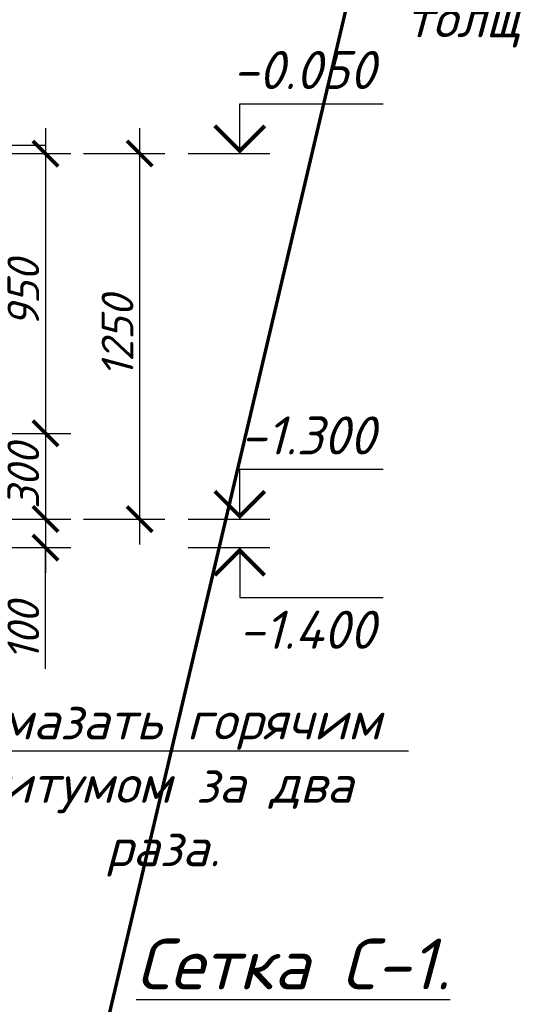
# Model space of a CAD drawing. Header units: millimetres. Extents: x 2063114 to 14983986, y -126020516 to 213791.
# Tile 649 of 656: x 2363093 to 2366996, y 4302 to 12068. Entities that reach past the tile are written whole.
import ezdxf
from ezdxf import colors
from ezdxf.entities.mleader import LeaderData, LeaderLine
from ezdxf.math import Vec2, Vec3

# ---------------------------------------------------------------- set-up
doc = ezdxf.new("R2010")
doc.units = ezdxf.units.MM
doc.layers.get('Defpoints').update_dxf_attribs({"color": 6, "lineweight": 35})
doc.layers.add('_0', color=7, linetype='Continuous', lineweight=20)
doc.layers.add('Размеры', color=28, linetype='Continuous')
doc.styles.add('GOST 2.304', font='isocpeur.ttf', dxfattribs={"oblique": 15})
doc.styles.get("Standard").update_dxf_attribs({"font": 'arial.ttf'})
doc.styles.add('V@ler@Live', font='isocpeui.ttf')
doc.styles.add('ValeraTextStyle', font='isocpeur.ttf')
doc.dimstyles.new('ISO-25', dxfattribs={"dimtxt": 2.5, "dimasz": 2.5, "dimexe": 1.25, "dimexo": 0.625, "dimtad": 1, "dimtxsty": 'Standard', "dimcen": 2.5, "dimadec": 0, "dimazin": 0, "dimtfac": 1, "dimtmove": 0, "dimatfit": 3, "dimfxl": 1, "dimarcsym": 0})
doc.dimstyles.new('Standard 2304', dxfattribs={"dimtxt": 250, "dimasz": 200, "dimexe": 200, "dimexo": 300, "dimgap": 50, "dimtad": 1, "dimdec": 0, "dimzin": 0, "dimdsep": 46, "dimtxsty": 'GOST 2.304', "dimblk": 'ARCHTICK', "dimcen": 10, "dimdle": 200, "dimclrd": 256, "dimclre": 256, "dimclrt": 256, "dimadec": 0, "dimazin": 0, "dimtfac": 1, "dimtdec": 0, "dimtofl": 0, "dimtmove": 0, "dimatfit": 3, "dimldrblk": 'ARCHTICK', "dimfxl": 1, "dimtolj": 1, "dimtzin": 0, "dimlwd": -1, "dimarcsym": 0})

# ---------------------------------------------------------------- blocks, each defined once
blk = doc.blocks.new('*D3586')
at = {"color": 0, "lineweight": -2, "transparency": 16777216}
for p, q in [((2362518.8, 11079.7), (2363298, 11079.7)), ((2363296.7, 11077.2), (2363296.7, 11014.7)), ((2362518.8, 11012.2), (2363298, 11012.2))]:
    blk.add_line(p, q, dxfattribs=at)
at = {"color": 0, "transparency": 16777216}
for points in [[(2363296.3, 11077.2), (2363297.1, 11077.2), (2363296.7, 11079.7)], [(2363296.3, 11014.7), (2363297.1, 11014.7), (2363296.7, 11012.2)]]:
    blk.add_solid(points, dxfattribs=at)
at = {"layer": 'Defpoints', "color": 0, "transparency": 16777216}
for p in [(2362518.2, 11079.7), (2362518.2, 11012.2), (2363296.7, 11012.2)]:
    blk.add_point(p, dxfattribs=at)
at = {"color": 0, "transparency": 16777216, "insert": (2363294.8, 11045.9), "char_height": 2.5, "attachment_point": 5, "rotation": 90}
blk.add_mtext('30', dxfattribs=at)
blk = doc.blocks.new('_ArchTick')
at = {"color": 0, "linetype": 'ByBlock', "const_width": 0.15}
blk.add_lwpolyline([(-0.5, -0.5), (0.5, 0.5)], dxfattribs=at)
blk = doc.blocks.new('*D3587')
at = {"layer": 'Defpoints', "color": 0, "transparency": 16777216}
for p in [(2362518.2, 11012.2), (2361192.9, 8804.6), (2363296.7, 8804.6)]:
    blk.add_point(p, dxfattribs=at)
at = {"layer": 'Размеры', "color": 5, "transparency": 16777216}
blk.add_line((2363296.7, 11212.2), (2363296.7, 8604.6), dxfattribs=at)
at = {"layer": 'Размеры', "color": 5, "lineweight": -2, "transparency": 16777216}
for p, q in [((2362818.2, 11012.2), (2363496.7, 11012.2)), ((2362096.7, 8804.6), (2363496.7, 8804.6))]:
    blk.add_line(p, q, dxfattribs=at)
at = {"layer": 'Размеры', "color": 5, "transparency": 16777216, "xscale": 200, "yscale": 200, "zscale": 200}
for p, rotation in [((2363296.7, 11012.2), 90), ((2363296.7, 8804.6), 270)]:
    blk.add_blockref('_ArchTick', p, dxfattribs=dict(at, rotation=rotation))
at = {"layer": 'Размеры', "color": 5, "transparency": 16777216, "insert": (2363121.7, 9908.4), "char_height": 250, "attachment_point": 5, "rotation": 90, "style": 'GOST 2.304'}
blk.add_mtext('\\A1;950', dxfattribs=at)
blk = doc.blocks.new('*D3569')
at = {"layer": 'Defpoints', "color": 0, "transparency": 16777216}
for p in [(2360743.4, 8804.6), (2361168.8, 8129.6), (2363296.7, 8129.6)]:
    blk.add_point(p, dxfattribs=at)
at = {"layer": 'Размеры', "color": 5, "transparency": 16777216}
blk.add_line((2363296.7, 9004.6), (2363296.7, 7929.6), dxfattribs=at)
at = {"layer": 'Размеры', "color": 5, "lineweight": -2, "transparency": 16777216}
for p, q in [((2362096.7, 8804.6), (2363496.7, 8804.6)), ((2362096.7, 8129.6), (2363496.7, 8129.6))]:
    blk.add_line(p, q, dxfattribs=at)
at = {"layer": 'Размеры', "color": 5, "transparency": 16777216, "xscale": 200, "yscale": 200, "zscale": 200}
for p, rotation in [((2363296.7, 8804.6), 90), ((2363296.7, 8129.6), 270)]:
    blk.add_blockref('_ArchTick', p, dxfattribs=dict(at, rotation=rotation))
at = {"layer": 'Размеры', "color": 5, "transparency": 16777216, "insert": (2363121.7, 8467.1), "char_height": 250, "attachment_point": 5, "rotation": 90, "style": 'GOST 2.304'}
blk.add_mtext('\\A1;300', dxfattribs=at)
blk = doc.blocks.new('*D3570')
at = {"layer": 'Defpoints', "color": 0, "transparency": 16777216}
for p in [(2361168.8, 8129.6), (2361418.3, 7904.6), (2363296.7, 7904.6)]:
    blk.add_point(p, dxfattribs=at)
at = {"layer": 'Размеры', "color": 5, "transparency": 16777216}
for p, q in [((2363296.7, 8329.6), (2363296.7, 7704.6)), ((2363296.7, 6948.1), (2363296.7, 7904.6))]:
    blk.add_line(p, q, dxfattribs=at)
at = {"layer": 'Размеры', "color": 5, "lineweight": -2, "transparency": 16777216}
for p, q in [((2362096.7, 8129.6), (2363496.7, 8129.6)), ((2362096.7, 7904.6), (2363496.7, 7904.6))]:
    blk.add_line(p, q, dxfattribs=at)
at = {"layer": 'Размеры', "color": 5, "transparency": 16777216, "xscale": 200, "yscale": 200, "zscale": 200}
for p, rotation in [((2363296.7, 8129.6), 90), ((2363296.7, 7904.6), 270)]:
    blk.add_blockref('_ArchTick', p, dxfattribs=dict(at, rotation=rotation))
at = {"layer": 'Размеры', "color": 5, "transparency": 16777216, "insert": (2363121.7, 7244.1), "char_height": 250, "attachment_point": 5, "rotation": 90, "style": 'GOST 2.304'}
blk.add_mtext('\\A1;100', dxfattribs=at)
blk = doc.blocks.new('*D3571')
at = {"layer": 'Defpoints', "color": 0, "transparency": 16777216}
for p in [(2363296.7, 11012.2), (2363296.7, 8129.6), (2364039.7, 8129.6)]:
    blk.add_point(p, dxfattribs=at)
at = {"layer": 'Размеры', "color": 5, "transparency": 16777216}
blk.add_line((2364039.7, 11212.2), (2364039.7, 7929.6), dxfattribs=at)
at = {"layer": 'Размеры', "color": 5, "lineweight": -2, "transparency": 16777216}
for p, q in [((2363596.7, 11012.2), (2364239.7, 11012.2)), ((2363596.7, 8129.6), (2364239.7, 8129.6))]:
    blk.add_line(p, q, dxfattribs=at)
at = {"layer": 'Размеры', "color": 5, "transparency": 16777216, "xscale": 200, "yscale": 200, "zscale": 200}
for p, rotation in [((2364039.7, 11012.2), 90), ((2364039.7, 8129.6), 270)]:
    blk.add_blockref('_ArchTick', p, dxfattribs=dict(at, rotation=rotation))
at = {"layer": 'Размеры', "color": 5, "transparency": 16777216, "insert": (2363864.7, 9570.9), "char_height": 250, "attachment_point": 5, "rotation": 90, "style": 'GOST 2.304'}
blk.add_mtext('\\A1;1250', dxfattribs=at)
blk = doc.blocks.new('ЦУАУКПКРО')
at = {"color": 5}
blk.add_line((-360.9, 0), (210, 0), dxfattribs=at)
blk.add_lwpolyline([(0, 0), (0, 350), (1007.2, 350)], dxfattribs=at)
at = {"color": 5, "const_width": 28}
blk.add_lwpolyline([(-175, 194.8), (0, 19.8), (175, 194.8)], dxfattribs=at)

msp = doc.modelspace()

# ---------------------------------------------------------------- linework, layer by layer
at = {"layer": '_0', "lineweight": 70}
msp.add_line((2317098.69554, -193908.61999), (2376498.69574, 58091.38001), dxfattribs=at)

# ---------------------------------------------------------------- block references
at = {"xscale": 1.1249999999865, "yscale": 1.1249999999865, "zscale": 1.1249999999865}
for p in [(2364829.59976, 11011.84496), (2364829.59976, 8129.31251)]:
    msp.add_blockref('ЦУАУКПКРО', p, dxfattribs=at)
at = {"xscale": -1.1249999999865, "yscale": 1.1249999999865, "zscale": 1.1249999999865, "rotation": 180}
msp.add_blockref('ЦУАУКПКРО', (2364829.59976, 7904.96155), dxfattribs=at)

# ---------------------------------------------------------------- texts
at = {"lineweight": 20, "insert": (2321764.26324, 21343.40129), "char_height": 280, "width": 12078.4091668, "attachment_point": 1, "style": 'V@ler@Live'}
msp.add_mtext("\\A1;\\pi3133.94221;{\\fISOCPEUR|b1|i1|c204|p34;\\LSuniy asos qalinligi topish hisobi:\\P\\pi4522.83599;}H{\\H0.7x;\\S^ s;}=(P-P{\\H0.7x;\\S^ SL;})*b/P{\\H0.7x;\\S^ SL;}\\P\\pi-840,l1120,t1120;1.^IH{\\H0.7x;\\S^ s;}-Suniy asos balandligi.\\P2.^IP-Poydevorga tushayotgan eng og'ir yuk-{\\C1;13.55 тонна.}\\P3.^IP{\\H0.7x;\\S^ SL;}-Cho'kishning nisbiy deformatsiyasi (относительная деформация просадачности)- {\\C1;МПа-0.06\\P}4.^Ib- eng katta poydevor eni-{\\C1;2.70 metr.}", dxfattribs=at)
at = {"char_height": 300, "width": 719.9188898, "attachment_point": 3, "style": 'V@ler@Live'}
for s, insert in [('-0.050', (2365899.26851, 11821.48914)), ('-1.300', (2365899.26851, 8938.95668)), ('-1.400', (2365899.26851, 7406.35408))]:
    msp.add_mtext(s, dxfattribs=dict(at, insert=insert))
at = {"color": 5, "insert": (2365251.26111, 4820.03593), "char_height": 400, "width": 3229.6418946, "attachment_point": 2, "style": 'ValeraTextStyle'}
msp.add_mtext('{\\fISOCPEUR|b1|i1|c204|p34;\\L\\C256;Сетка С-1.}', dxfattribs=at)

# ---------------------------------------------------------------- dimensions: what is measured, and where the dimension line sits
dim = msp.add_linear_dim(base=(2363296.71075, 11012.16948), p1=(2362518.21489, 11079.66948), p2=(2362518.21489, 11012.16948), angle=90, text='30', dimstyle='ISO-25')
dim.commit()
dim.dimension.update_dxf_attribs({"geometry": '*D3586', "text_midpoint": (2363296.71075, 11045.91948), "dimtype": 160})
at = {"layer": 'Размеры', "color": 5}
for base, p1, p2, text, picture, middle in [((2363296.71075, 8804.63703), (2362518.21489, 11012.16948), (2361192.92694, 8804.63703), '950', '*D3587', (2363121.71075, 9908.40325)), ((2364039.7202, 8129.63703), (2363296.71075, 11012.16948), (2363296.71075, 8129.63703), '1250', '*D3571', (2363864.7202, 9570.90325))]:
    dim = msp.add_linear_dim(base=base, p1=p1, p2=p2, angle=90, text=text, dimstyle='Standard 2304', override={"dimclrd": 5, "dimclre": 5, "dimclrt": 5, "dimtmove": 1, "dimfxl": 1200, "dimfxlon": 1}, dxfattribs=at)
    dim.commit()
    dim.dimension.update_dxf_attribs({"geometry": picture, "text_midpoint": middle})
for base, p1, p2, text, picture, middle in [((2363296.71075, 8129.63703), (2360743.42685, 8804.63703), (2361168.83281, 8129.63703), '300', '*D3569', (2363296.71075, 8467.13703)), ((2363296.71075, 7904.63703), (2361168.83281, 8129.63703), (2361418.3329, 7904.63703), '100', '*D3570', (2363296.71075, 7244.12599))]:
    dim = msp.add_linear_dim(base=base, p1=p1, p2=p2, angle=90, text=text, dimstyle='Standard 2304', override={"dimclrd": 5, "dimclre": 5, "dimclrt": 5, "dimtmove": 1, "dimfxl": 1200, "dimfxlon": 1}, dxfattribs=at)
    dim.commit()
    dim.dimension.update_dxf_attribs({"geometry": picture, "text_midpoint": middle, "dimtype": 160})

# ---------------------------------------------------------------- leaders
at = {"color": 5, "ltscale": 100}
ml = msp.add_multileader_mtext('Standard', dxfattribs=at)
ml.set_content('{\\C256;Г.И. -0.05\\Pтолщ.30мм}', color=5, style='V@ler@Live')
ml.set_leader_properties()
ml.build(insert=Vec2(0, 0))
ml.multileader.update_dxf_attribs({"text_left_attachment_type": 6, "text_right_attachment_type": 6, "arrow_head_size": 165})
ctx = ml.context
ctx.base_point, ctx.char_height, ctx.arrow_head_size, ctx.landing_gap_size, ctx.plane_origin = Vec3(2366097.09999, 12370.25422), 300, 165, 44, Vec3(2364033.87229, 15373.78463)
ctx.left_attachment, ctx.right_attachment = 6, 6
notes = []
notes.append((ctx, [(0, (1, 1, 0), (2368248.78181, 12370.25422), (-1, 0), 8, [(0, [(2369408.55744, 11034.65866)], 0, [])])]))
ctx.mtext.insert, ctx.mtext.flow_direction = Vec3(2366141.09999, 12730.25422), 5
ml = msp.add_multileader_mtext('Standard', dxfattribs=at)
ml.set_content('\\pxqc,t0;{\\C256;Обмазать горячим битумом за два раза.}', color=5, style='V@ler@Live')
ml.set_leader_properties()
ml.build(insert=Vec2(0, 0))
ml.multileader.update_dxf_attribs({"text_left_attachment_type": 6, "text_right_attachment_type": 6, "arrow_head_size": 165})
ctx = ml.context
ctx.base_point, ctx.char_height, ctx.arrow_head_size, ctx.landing_gap_size, ctx.plane_origin = Vec3(2362280.36327, 6301.22328), 300, 165, 44, Vec3(2359297.91171, 10685.46732)
ctx.left_attachment, ctx.right_attachment = 6, 6
notes.append((ctx, [(1, (1, 1, 0), (2362272.36327, 6301.22328), (1, 0), 8, [(0, [(2360548.33281, 9940.56275)], 0, [])])]))
ctx.mtext.insert, ctx.mtext.width, ctx.mtext.flow_direction = Vec3(2362324.36327, 6691.22328), 3798.4647694, 5
for ctx, leaders in notes:
    for number, flags, end, landing, length, lines in leaders:
        leader = LeaderData()
        leader.index, (leader.has_last_leader_line, leader.has_dogleg_vector, leader.attachment_direction) = number, flags
        leader.last_leader_point, leader.dogleg_vector, leader.dogleg_length = Vec3(end), Vec3(landing), length
        for number, points, colour, breaks in lines:
            line = LeaderLine()
            line.index, line.vertices, line.color, line.breaks = number, Vec3.list(points), colors.encode_raw_color(colour), breaks
            leader.lines.append(line)
        ctx.leaders.append(leader)

doc.saveas('drawing.dxf')
